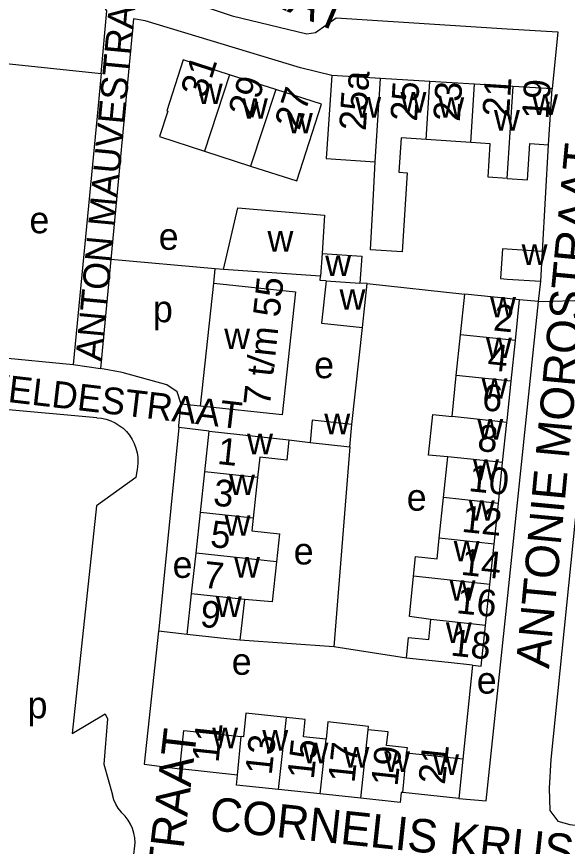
# Model space of a CAD drawing. Extents: x 163012 to 165277, y 382513 to 383987.
# Drawn here: x 163226.7 to 163309.1, y 383331.4 to 383455.5 of the extents above; entities that cross this region are included whole.
import ezdxf

# ---------------------------------------------------------------- set-up
doc = ezdxf.new("R2010")
doc.units = 0
for name, color, linetype in [('BLT_Basislijn', 7, 'Continuous'), ('BLT_Bebouwing', 7, 'Continuous'), ('BLT_Centroide', 7, 'Continuous'), ('BLT_Huisnummer', 7, 'Continuous'), ('BLT_Huisnummer_ tussenligend', 7, 'Continuous'), ('BLT_Huisnummer_reeks', 7, 'Continuous'), ('BLT_Onderverdeling_panden', 7, 'Continuous'), ('BLT_Straatnaam', 7, 'Continuous'), ('BLT_Straatnaam_verkleind', 7, 'Continuous'), ('BLT_Vlakafsluiter', 7, 'Continuous')]:
    doc.layers.add(name, color=color, linetype=linetype)

msp = doc.modelspace()

# ---------------------------------------------------------------- linework, layer by layer
at = {"layer": 'BLT_Basislijn'}
for p, q in [((163239.37, 383447.03), (163238.76, 383440.63)), ((163238.76, 383440.63), (163235.17, 383403.47)), ((163305.36, 383420.41), (163306.25, 383436.35)), ((163256.41, 383417.8), (163240.78, 383419.19)), ((163256.18, 383415.65), (163256.41, 383417.8)), ((163257.62, 383417.69), (163256.41, 383417.8)), ((163279.14, 383415.59), (163293.73, 383413.99)), ((163304.75, 383412.88), (163305.07, 383415.95)), ((163304.75, 383412.88), (163301.92, 383413.13)), ((163276.83, 383394.51), (163278.43, 383409)), ((163219.52, 383405), (163235.17, 383403.47)), ((163235.17, 383403.47), (163239.25, 383402.89)), ((163238.69, 383395.5), (163216.1, 383397.57)), ((163254.2, 383397.23), (163251.33, 383397.54)), ((163255.52, 383393.48), (163250.96, 383394.03)), ((163267.43, 383392.19), (163270.58, 383391.8)), ((163276.51, 383391.18), (163274.15, 383361.24)), ((163244.73, 383387.81), (163244.53, 383386.55)), ((163252.22, 383363.08), (163247.92, 383363.55)), ((163274.15, 383361.24), (163260.1, 383362.22)), ((163284.99, 383359.52), (163274.15, 383361.24)), ((163294.89, 383358.49), (163293.41, 383344.39))]:
    msp.add_line(p, q, dxfattribs=at)
for points in [[(163184.33, 383500.75), (163186.32, 383498.54), (163190.13, 383495.52), (163190.16, 383495.32), (163205.31, 383484.95), (163211.17, 383482.66), (163210.82, 383481.34), (163209.54, 383479.22), (163209.54, 383478.49), (163236.44, 383464.09), (163249.33, 383458.92), (163258.94, 383455.66), (163270.08, 383452.98), (163271.42, 383453.15), (163274.48, 383455.37), (163300.04, 383453.71), (163307.65, 383453.26), (163306.76, 383444.71)], [(163239.37, 383447.03), (163240.21, 383456.4), (163239.99, 383456.72), (163219.65, 383466.98), (163205.67, 383474.35), (163205.09, 383474.35), (163205, 383474.12), (163204.07, 383467.92), (163192.37, 383468.83)], [(163273.82, 383446.72), (163269.16, 383447.86), (163245.92, 383454.9), (163244.19, 383455.22), (163240.78, 383419.19)], [(163224.71, 383448.59), (163239.37, 383447.03)], [(163240.78, 383419.19), (163239.25, 383402.89)], [(163292.82, 383338.53), (163296.91, 383338.19), (163300.03, 383367.96), (163304.75, 383412.88)], [(163313.55, 383413.13), (163306.57, 383344.35), (163306.34, 383340.06)], [(163251.33, 383397.54), (163250.7, 383399.37), (163249.19, 383400.42), (163242.51, 383402.28), (163239.25, 383402.89)], [(163250.96, 383394.03), (163250.99, 383394.37), (163251.33, 383397.54)], [(163238.69, 383395.5), (163239.4, 383395.43), (163240.11, 383395.28), (163240.79, 383395.05), (163241.44, 383394.74), (163242.05, 383394.37), (163242.62, 383393.93), (163243.14, 383393.43), (163243.6, 383392.88), (163243.99, 383392.27), (163244.31, 383391.63), (163244.56, 383390.96), (163244.74, 383390.26), (163244.83, 383389.55), (163244.85, 383388.83), (163244.78, 383388.11), (163244.73, 383387.81)], [(163250.96, 383394.03), (163247.96, 383363.88), (163247.92, 383363.55)], [(163244.53, 383386.55), (163238.67, 383382.34), (163235, 383348.25), (163239.95, 383351.18), (163240.32, 383350.45), (163239.77, 383343.67), (163241.05, 383339.09)], [(163247.92, 383363.55), (163245.8, 383343.68), (163251.1, 383342.96)], [(163306.34, 383340.06), (163306.42, 383336.71), (163307.65, 383335.15), (163309.42, 383334.63), (163334.93, 383331.61)], [(163242.33, 383336.52), (163241.91, 383337.08), (163241.56, 383337.69), (163241.27, 383338.33), (163241.05, 383339.09)], [(163244.44, 383331.91), (163244.38, 383332.63), (163244.24, 383333.33), (163244.02, 383334.02), (163243.73, 383334.68), (163243.37, 383335.3), (163242.95, 383335.88), (163242.46, 383336.4), (163242.33, 383336.52)], [(163236.19, 383300.23), (163238.93, 383325.59), (163243.7, 383325.32), (163244.44, 383331.91)]]:
    msp.add_lwpolyline(points, dxfattribs=at)
at = {"layer": 'BLT_Bebouwing'}
for p, q in [((163265.49, 383444.62), (163258.55, 383446.85)), ((163281.1, 383446.3), (163273.82, 383446.72)), ((163288.5, 383445.85), (163281.1, 383446.3)), ((163295.17, 383445.44), (163288.5, 383445.85)), ((163300.95, 383445.08), (163295.17, 383445.44)), ((163306.76, 383444.71), (163300.95, 383445.08)), ((163306.25, 383436.35), (163306.76, 383444.71)), ((163294.61, 383436.71), (163287.94, 383437.17)), ((163254.79, 383435.39), (163261.67, 383433.14)), ((163305.07, 383415.95), (163305.36, 383420.41)), ((163279.14, 383415.59), (163278.02, 383415.66)), ((163293.09, 383407.91), (163293.73, 383413.99)), ((163301.28, 383407.05), (163301.92, 383413.13)), ((163292.45, 383401.82), (163293.09, 383407.91)), ((163300.65, 383400.96), (163301.28, 383407.05)), ((163291.81, 383395.68), (163292.45, 383401.82)), ((163299.37, 383388.79), (163300.01, 383394.82)), ((163254.86, 383387.41), (163255.52, 383393.48)), ((163255.52, 383393.48), (163267.43, 383392.19)), ((163270.58, 383391.8), (163276.51, 383391.18)), ((163290.54, 383383.56), (163291.18, 383389.64)), ((163298.74, 383382.7), (163299.37, 383388.79)), ((163254.2, 383381.32), (163254.86, 383387.41)), ((163262.74, 383386.55), (163262.09, 383380.47)), ((163289.91, 383377.47), (163290.54, 383383.56)), ((163298.1, 383376.61), (163298.74, 383382.7)), ((163253.54, 383375.24), (163254.2, 383381.32)), ((163297.46, 383370.53), (163298.1, 383376.61)), ((163252.88, 383369.16), (163253.54, 383375.24)), ((163296.83, 383364.44), (163297.46, 383370.53)), ((163252.22, 383363.08), (163252.88, 383369.16)), ((163260.77, 383368.3), (163260.1, 383362.22)), ((163293.41, 383344.39), (163285, 383345.29)), ((163293.41, 383344.39), (163292.82, 383338.53)), ((163259.72, 383342.03), (163251.1, 383342.96)), ((163272.1, 383339.22), (163265.89, 383339.87)), ((163278.17, 383338.58), (163272.1, 383339.22)), ((163292.82, 383338.53), (163284.45, 383339.42))]:
    msp.add_line(p, q, dxfattribs=at)
for points in [[(163258.55, 383446.85), (163251.61, 383449.07), (163249.15, 383441.46), (163249.3, 383441.41), (163248.06, 383437.58), (163254.79, 383435.39)], [(163273.82, 383446.72), (163272.99, 383434.28), (163280.3, 383433.81)], [(163261.67, 383433.14), (163268.59, 383430.96), (163272.31, 383442.43), (163265.49, 383444.62)], [(163287.94, 383437.17), (163284.21, 383437.41), (163283.88, 383432.26), (163285.09, 383432.18), (163284.33, 383420.34), (163279.64, 383420.64), (163279.95, 383426.98), (163280.3, 383433.81)], [(163300.05, 383431.3), (163297.19, 383431.49), (163297.51, 383436.52), (163294.61, 383436.71)], [(163300.05, 383431.3), (163303.07, 383431.1), (163303.42, 383436.53), (163306.25, 383436.35)], [(163257.62, 383417.69), (163259.79, 383426.92), (163272.74, 383425.84), (163272.37, 383420.09)], [(163272.37, 383420.09), (163278.3, 383419.69), (163278.02, 383415.66)], [(163305.36, 383420.41), (163300.04, 383420.75), (163299.37, 383420.79), (163299.08, 383416.33), (163300.03, 383416.27), (163305.07, 383415.95)], [(163272.15, 383416.7), (163257.62, 383417.69)], [(163272.97, 383416), (163272.11, 383416.06), (163272.15, 383416.7)], [(163254.2, 383397.23), (163256.18, 383415.65)], [(163256.18, 383415.65), (163268.43, 383414.34), (163266.39, 383395.92), (163254.2, 383397.23)], [(163272.97, 383416), (163272.28, 383409.68), (163278.43, 383409)], [(163278.43, 383409), (163279.14, 383415.59)], [(163301.92, 383413.13), (163300.03, 383413.33), (163293.73, 383413.99)], [(163300.01, 383394.82), (163300.03, 383395.09), (163300.65, 383400.96)], [(163276.83, 383394.51), (163270.91, 383395.13), (163270.58, 383391.8)], [(163291.18, 383389.64), (163288.3, 383389.93), (163288.94, 383395.98), (163291.81, 383395.68)], [(163276.51, 383391.18), (163276.83, 383394.51)], [(163267.43, 383392.19), (163267.1, 383389.15), (163263.08, 383389.59), (163262.74, 383386.55)], [(163262.09, 383380.47), (163261.88, 383378.58), (163266.04, 383378.13), (163265.58, 383373.97)], [(163286.07, 383371.8), (163286.37, 383374.74), (163289.58, 383374.4), (163289.91, 383377.47)], [(163265.58, 383373.97), (163264.93, 383367.95), (163260.77, 383368.3)], [(163288.63, 383365.3), (163285.43, 383365.75), (163286.07, 383371.8)], [(163284.99, 383359.52), (163285.32, 383362.64), (163288.32, 383362.33), (163288.63, 383365.3)], [(163294.89, 383358.49), (163296.19, 383358.35), (163296.83, 383364.44)], [(163260.1, 383362.22), (163257.19, 383362.54), (163252.22, 383363.08)], [(163294.89, 383358.49), (163291.22, 383358.87), (163284.99, 383359.52)], [(163267.05, 383350.64), (163260.99, 383351.29), (163260.61, 383347.75), (163260.3, 383347.79)], [(163272.98, 383347.41), (163269.58, 383347.78), (163269.85, 383350.34), (163267.05, 383350.64)], [(163279.28, 383348.82), (163279.33, 383349.32), (163273.26, 383349.98), (163272.98, 383347.41)], [(163251.1, 383342.96), (163251.69, 383348.71), (163260.3, 383347.79)], [(163285, 383345.29), (163285.14, 383346.11), (163282.03, 383346.44), (163282.25, 383348.5), (163279.28, 383348.82)], [(163265.89, 383339.87), (163259.57, 383340.53), (163259.72, 383342.03)], [(163284.45, 383339.42), (163284.2, 383339.45), (163284.04, 383337.95), (163278.17, 383338.58)]]:
    msp.add_lwpolyline(points, dxfattribs=at)
at = {"layer": 'BLT_Onderverdeling_panden'}
for p, q in [((163258.55, 383446.85), (163254.79, 383435.39)), ((163280.3, 383433.81), (163281.1, 383446.3)), ((163287.94, 383437.17), (163288.5, 383445.85)), ((163294.61, 383436.71), (163295.17, 383445.44)), ((163300.05, 383431.3), (163300.95, 383445.08)), ((163265.49, 383444.62), (163261.67, 383433.14)), ((163272.37, 383420.09), (163272.15, 383416.7)), ((163272.97, 383416), (163278.02, 383415.66)), ((163301.28, 383407.05), (163293.09, 383407.91)), ((163300.65, 383400.96), (163292.45, 383401.82)), ((163300.01, 383394.82), (163291.81, 383395.68)), ((163299.37, 383388.79), (163291.18, 383389.64)), ((163262.74, 383386.55), (163254.86, 383387.41)), ((163298.74, 383382.7), (163290.54, 383383.56)), ((163262.09, 383380.47), (163254.2, 383381.32)), ((163298.1, 383376.61), (163289.91, 383377.47)), ((163265.58, 383373.97), (163253.54, 383375.24)), ((163297.46, 383370.53), (163286.07, 383371.8)), ((163260.77, 383368.3), (163252.88, 383369.16)), ((163296.83, 383364.44), (163288.63, 383365.3)), ((163265.89, 383339.87), (163267.05, 383350.64)), ((163278.17, 383338.58), (163279.28, 383348.82)), ((163259.72, 383342.03), (163260.3, 383347.79)), ((163272.1, 383339.22), (163272.98, 383347.41)), ((163284.45, 383339.42), (163285, 383345.29))]:
    msp.add_line(p, q, dxfattribs=at)
at = {"layer": 'BLT_Vlakafsluiter'}
msp.add_line((163304.75, 383412.88), (163313.55, 383413.13), dxfattribs=at)

# ---------------------------------------------------------------- texts
at = {"layer": 'BLT_Centroide'}
for s, p in [('w', (163253.66, 383442.44)), ('w', (163277.34, 383440.42)), ('w', (163284.11, 383441.16)), ('w', (163289.77, 383440.41)), ('w', (163303.78, 383440.83)), ('w', (163260.41, 383440.25)), ('w', (163267.14, 383438.06)), ('w', (163298.08, 383438.48)), ('e', (163228.63, 383423.11)), ('e', (163247.96, 383420.64)), ('w', (163264.22, 383420.37)), ('w', (163302.22, 383418.38)), ('w', (163272.85, 383416.7)), ('w', (163274.99, 383411.66)), ('p', (163247.09, 383409.8)), ('w', (163297.5, 383410.53)), ('w', (163257.75, 383405.79)), ('w', (163296.88, 383404.44)), ('e', (163271.2, 383401.42)), ('w', (163296.23, 383398.34)), ('w', (163272.72, 383393.03)), ('w', (163295.59, 383392.25)), ('w', (163261.17, 383390.03)), ('w', (163294.95, 383386.19)), ('w', (163258.48, 383383.94)), ('e', (163285.04, 383381.6)), ('w', (163294.32, 383380.09)), ('w', (163257.81, 383377.84)), ('e', (163268.14, 383373.55)), ('w', (163292.06, 383374)), ('e', (163250.03, 383371.54)), ('w', (163259.23, 383371.59)), ('w', (163291.45, 383368.12)), ('w', (163256.49, 383365.69)), ('w', (163290.89, 383361.81)), ('e', (163258.88, 383357.04)), ('e', (163295.51, 383354.22)), ('p', (163228.35, 383350.53)), ('w', (163255.95, 383346.06)), ('w', (163263.45, 383345.69)), ('w', (163269.45, 383343.81)), ('w', (163275.58, 383343.16)), ('w', (163281.67, 383342.5)), ('w', (163288.99, 383342.06))]:
    msp.add_text(s, height=4, dxfattribs=at).set_placement(p)
at = {"layer": 'BLT_Huisnummer'}
for s, rotation, p in [('31', 72.0467, (163254.92, 383443.18)), ('25a', 86.3139, (163278.91, 383438.39)), ('19', 86.3131, (163306.23, 383440.11)), ('27', 72.04, (163268.97, 383438.41)), ('25', 86.3147, (163286.57, 383439.79)), ('23', 86.3081, (163292.97, 383439.76)), ('2', 354.0232, (163297.88, 383408.59)), ('6', 354.0299, (163296.18, 383396.66)), ('1', 353.8034, (163256.61, 383388.61)), ('10', 354.0299, (163294.18, 383384.54)), ('5', 353.8019, (163255.55, 383376.19)), ('14', 354.0299, (163293.04, 383372.02)), ('9', 353.8117, (163254.03, 383364.25)), ('18', 354.0327, (163291.49, 383359.94)), ('11', 83.8738, (163256.89, 383343.8)), ('15', 83.8795, (163271.13, 383341.31)), ('21', 83.8803, (163290.73, 383340.53))]:
    msp.add_text(s, height=4, rotation=rotation, dxfattribs=at).set_placement(p)
at = {"layer": 'BLT_Huisnummer_ tussenligend'}
for s, rotation, p in [('29', 72.04, (163262.02, 383440.16)), ('21', 86.3131, (163300.33, 383440.45)), ('4', 354.0232, (163297, 383402.67)), ('8', 354.0299, (163295.49, 383390.57)), ('3', 353.8034, (163255.99, 383382.4)), ('12', 354.0299, (163293.15, 383378.45)), ('7', 353.8019, (163254.5, 383370.1)), ('16', 354.0299, (163292.35, 383366.28)), ('13', 83.8738, (163264.84, 383341.96)), ('17', 83.8795, (163277.22, 383340.78)), ('19', 83.8795, (163283.65, 383340.26))]:
    msp.add_text(s, height=4, rotation=rotation, dxfattribs=at).set_placement(p)
at = {"layer": 'BLT_Huisnummer_reeks'}
msp.add_text('7 t/m 55', height=4, rotation=83.8034, dxfattribs=at).set_placement((163264.57, 383397.15))
at = {"layer": 'BLT_Straatnaam'}
for s, rotation, p in [('JAN TOOROPSTRAAT', 337.4406, (163210.43, 383479.87)), ('ANTONIE MOROSTRAAT', 84.6279, (163306.31, 383357.87)), ('HENRICUS TURKENSTRAAT', 83.382, (163243.28, 383258.59)), ('CORNELIS KRUSEMANSTRAAT', 353.9658, (163255.42, 383333.83))]:
    msp.add_text(s, height=5, rotation=rotation, dxfattribs=at).set_placement(p)
at = {"layer": 'BLT_Straatnaam_verkleind'}
for s, rotation, p in [('ANTON MAUVESTRAAT', 84.6065, (163239.48, 383403.83)), ('WILLEM VAN DE VELDESTRAAT', 353.3086, (163178.66, 383403.35))]:
    msp.add_text(s, height=4, rotation=rotation, dxfattribs=at).set_placement(p)

doc.saveas('drawing.dxf')
